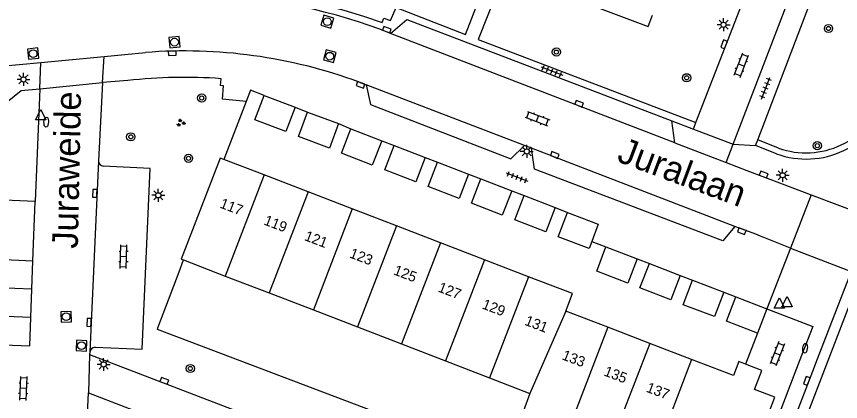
# Model space of a CAD drawing. Extents: x 132994 to 136000, y 393499 to 395512.
# Drawn here: x 134568.3 to 134648.1, y 394300.5 to 394337.8 of the extents above; entities that cross this region are included whole.
import ezdxf

# ---------------------------------------------------------------- set-up
doc = ezdxf.new("R2010")
doc.units = 0
for name, color, linetype in [('gg-afsc-erfafscheiding', 7, 'Continuous'), ('gg-afsc-muur', 7, 'Continuous'), ('gg-anno-huisnummerreeks BGT', 7, 'Continuous'), ('gg-anno-openbare ruimte label', 7, 'Continuous'), ('gg-bbg-bijgebouw', 7, 'Continuous'), ('gg-bbg-hoofdgebouw', 7, 'Continuous'), ('gg-bbg-tussenscheiding', 7, 'Continuous'), ('gg-knt-verharding', 7, 'Continuous'), ('gg-knt-verharding nz', 7, 'Continuous'), ('gt-grn-groengrens', 7, 'Continuous'), ('gt-grn-weggrens', 7, 'Continuous'), ('gt-symb-boom', 7, 'Continuous'), ('gt-symb-brandkraan', 7, 'Continuous'), ('gt-symb-groenvak', 7, 'Continuous'), ('gt-symb-klinker verharding', 7, 'Continuous'), ('gt-symb-kolk', 7, 'Continuous'), ('gt-symb-lichtmast', 7, 'Continuous'), ('gt-symb-rioolschacht', 7, 'Continuous'), ('gt-symb-tegel verharding', 7, 'Continuous'), ('gt-symb-waterafsluiter', 7, 'Continuous')]:
    doc.layers.add(name, color=color, linetype=linetype)

# ---------------------------------------------------------------- blocks, each defined once
blk = doc.blocks.new('gt0-BOOM')
at = {"layer": 'gt-symb-boom'}
for radius in [0.4, 0.2]:
    blk.add_circle((0, 0), radius, dxfattribs=at)
blk = doc.blocks.new('gt0-TEG1')
at = {"layer": 'gt-symb-tegel verharding'}
for p, q in [((-1.125, 0), (1.125, 0)), ((-0.9, -0.25), (-0.9, 0.25)), ((-0.45, -0.25), (-0.45, 0.25)), ((0, -0.25), (0, 0.25)), ((0.45, -0.25), (0.45, 0.25)), ((0.9, -0.25), (0.9, 0.25))]:
    blk.add_line(p, q, dxfattribs=at)
blk = doc.blocks.new('gt0-KOLK')
at = {"layer": 'gt-symb-kolk'}
blk.add_lwpolyline([(0, 0), (0.375, 0), (0.375, 0.4), (-0.375, 0.4), (-0.375, 0), (0, 0)], dxfattribs=at)
blk = doc.blocks.new('gt0-LMAST')
at = {"layer": 'gt-symb-lichtmast'}
for p, q in [((-0.182, 0.173), (-0.447, 0.438)), ((-0.005, 0.246), (-0.005, 0.621)), ((0.172, 0.173), (0.437, 0.438)), ((-0.255, -0.004), (-0.63, -0.004)), ((-0.182, -0.181), (-0.447, -0.446)), ((-0.005, -0.254), (-0.005, -0.629)), ((0.437, -0.446), (0.172, -0.181)), ((0.245, -0.004), (0.62, -0.004))]:
    blk.add_line(p, q, dxfattribs=at)
blk.add_circle((-0.005, -0.004), 0.25, dxfattribs=at)
blk = doc.blocks.new('gt0-RS')
at = {"layer": 'gt-symb-rioolschacht'}
blk.add_lwpolyline([(-0.5, -0.5), (0.5, -0.5), (0.5, 0.5), (-0.5, 0.5)], close=True, dxfattribs=at)
blk.add_circle((0, 0), 0.375, dxfattribs=at)
blk = doc.blocks.new('gt0-KL1')
at = {"layer": 'gt-symb-klinker verharding'}
for p, q in [((-1.15, 0.3), (1.15, 0.3)), ((-1, -0.3), (-1, 0.3)), ((-0.5, 0.3), (-0.5, 0.45)), ((0, -0.3), (0, 0.3)), ((0.5, 0.3), (0.5, 0.45)), ((1, -0.3), (1, 0.3)), ((-1.15, -0.3), (1.15, -0.3)), ((-0.5, -0.45), (-0.5, -0.3)), ((0.5, -0.45), (0.5, -0.3))]:
    blk.add_line(p, q, dxfattribs=at)
blk = doc.blocks.new('gt0-GRVAK')
at = {"layer": 'gt-symb-groenvak'}
for p, q in [((-0.11, 0.189), (-0.228, 0.24)), ((-0.182, 0.153), (0.088, 0.153)), ((-0.091, 0.211), (-0.156, 0.322)), ((-0.047, 0.214), (-0.047, 0.393)), ((-0.004, 0.211), (0.061, 0.322)), ((0.015, 0.189), (0.133, 0.24)), ((0.262, -0.052), (0.197, 0.059)), ((0.305, -0.049), (0.305, 0.13)), ((0.349, -0.052), (0.414, 0.059)), ((-0.245, -0.228), (-0.363, -0.177)), ((-0.318, -0.264), (-0.047, -0.264)), ((-0.226, -0.206), (-0.291, -0.095)), ((-0.183, -0.203), (-0.183, -0.024)), ((-0.139, -0.206), (-0.074, -0.095)), ((-0.12, -0.228), (-0.002, -0.177)), ((0.243, -0.074), (0.125, -0.023)), ((0.17, -0.11), (0.441, -0.11)), ((0.368, -0.074), (0.486, -0.023))]:
    blk.add_line(p, q, dxfattribs=at)
blk = doc.blocks.new('gt0-WAFSL')
at = {"layer": 'gt-symb-waterafsluiter'}
for p, q in [((-0.5, -0.333), (0, 0.667)), ((0, 0.667), (0.5, -0.333)), ((0.5, -0.333), (-0.5, -0.333))]:
    blk.add_line(p, q, dxfattribs=at)
blk = doc.blocks.new('gt0-BR')
at = {"layer": 'gt-symb-brandkraan'}
for centre, radius, start, end in [((-0.244, 0), 0.206, 107.56694, 252.43307), ((0.599, -2.664), 3, 106.89205, 107.56694), ((0, -0.691), 0.938, 73.10799, 106.89205), ((-0.599, -2.664), 3, 72.43309, 73.10799), ((0.244, 0), 0.206, 287.56695, 72.43309), ((0.599, 2.664), 3, 252.43307, 253.10797), ((0, 0.691), 0.938, 253.10797, 286.89206), ((-0.599, 2.664), 3, 286.89206, 287.56695)]:
    blk.add_arc(centre, radius, start, end, dxfattribs=at)

msp = doc.modelspace()

# ---------------------------------------------------------------- linework, layer by layer
at = {"layer": 'gg-afsc-erfafscheiding'}
for p, q in [((134590.571, 394329.561), (134588.395, 394323.943)), ((134582.017, 394307.612), (134584.056, 394313.057))]:
    msp.add_line(p, q, dxfattribs=at)
for points in [[(134592.29, 394330.15), (134590.992, 394330.646), (134590.571, 394329.561)], [(134631.663, 394286.899), (134606.682, 394296.545), (134607.202, 394297.905), (134581.959, 394307.459), (134582.017, 394307.612)]]:
    msp.add_lwpolyline(points, dxfattribs=at)
at = {"layer": 'gg-afsc-muur'}
for p, q in [((134584.056, 394313.057), (134584.494, 394314.207)), ((134640.08, 394307.1), (134638.915, 394304.112))]:
    msp.add_line(p, q, dxfattribs=at)
at = {"layer": 'gg-bbg-bijgebouw'}
for p, q in [((134592.29, 394330.15), (134595.3, 394329)), ((134596.49, 394328.53), (134599.51, 394327.42)), ((134600.69, 394326.92), (134603.69, 394325.76)), ((134604.89, 394325.3), (134607.89, 394324.14)), ((134609.09, 394323.68), (134612.09, 394322.52)), ((134613.28, 394322.07), (134616.28, 394320.91)), ((134617.5, 394320.44), (134620.48, 394319.3)), ((134625.41, 394315.47), (134628.42, 394314.32)), ((134569.809, 394311.375), (134569.913, 394314.128)), ((134629.61, 394313.85), (134632.61, 394312.7)), ((134633.79, 394312.23), (134636.81, 394311.09)), ((134569.704, 394308.623), (134569.809, 394311.375)), ((134638, 394310.62), (134641, 394309.46)), ((134641, 394309.46), (134640.08, 394307.1))]:
    msp.add_line(p, q, dxfattribs=at)
for points in [[(134595.3, 394329), (134594.39, 394326.64), (134591.39, 394327.79), (134592.29, 394330.15)], [(134599.51, 394327.42), (134598.63, 394325.05), (134595.62, 394326.16), (134596.49, 394328.53)], [(134603.69, 394325.76), (134602.78, 394323.4), (134599.78, 394324.56), (134600.69, 394326.92)], [(134607.89, 394324.14), (134606.98, 394321.78), (134603.98, 394322.94), (134604.89, 394325.3)], [(134612.09, 394322.52), (134611.18, 394320.16), (134608.18, 394321.32), (134609.09, 394323.68)], [(134616.28, 394320.91), (134615.37, 394318.55), (134612.37, 394319.71), (134613.28, 394322.07)], [(134620.48, 394319.3), (134619.58, 394316.93), (134616.59, 394318.08), (134617.5, 394320.44)], [(134624.029, 394315.99), (134623.77, 394315.31), (134620.79, 394316.45), (134621.69, 394318.81)], [(134621.69, 394318.81), (134624.67, 394317.67), (134624.029, 394315.99)], [(134628.42, 394314.32), (134627.52, 394311.96), (134624.51, 394313.1), (134625.41, 394315.47)], [(134632.61, 394312.7), (134631.7, 394310.34), (134628.7, 394311.49), (134629.61, 394313.85)], [(134636.81, 394311.09), (134635.92, 394308.72), (134632.9, 394309.86), (134633.79, 394312.23)], [(134640.08, 394307.1), (134637.09, 394308.26), (134638, 394310.62)], [(134563.713, 394306.095), (134569.6, 394305.87), (134569.704, 394308.623)]]:
    msp.add_lwpolyline(points, dxfattribs=at)
at = {"layer": 'gg-bbg-hoofdgebouw'}
for p, q in [((134592.307, 394322.437), (134588.395, 394323.943)), ((134596.574, 394320.795), (134592.307, 394322.437)), ((134600.842, 394319.153), (134596.574, 394320.795)), ((134569.913, 394314.128), (134570.13, 394319.86)), ((134605.109, 394317.51), (134600.842, 394319.153)), ((134609.376, 394315.868), (134605.109, 394317.51)), ((134613.643, 394314.226), (134609.376, 394315.868)), ((134584.494, 394314.207), (134588.539, 394312.647)), ((134617.911, 394312.583), (134613.643, 394314.226)), ((134588.539, 394312.647), (134592.805, 394311.002)), ((134592.805, 394311.002), (134597.071, 394309.357)), ((134597.071, 394309.357), (134601.338, 394307.711)), ((134625.582, 394307.678), (134621.52, 394309.24)), ((134601.338, 394307.711), (134605.604, 394306.066)), ((134629.645, 394306.115), (134625.582, 394307.678)), ((134605.604, 394306.066), (134609.87, 394304.421)), ((134633.706, 394304.553), (134629.645, 394306.115)), ((134609.87, 394304.421), (134614.136, 394302.776)), ((134614.136, 394302.776), (134618.04, 394301.27))]:
    msp.add_line(p, q, dxfattribs=at)
for points in [[(134570.13, 394319.86), (134564.13, 394320.12), (134564.29, 394324.39), (134558.26, 394324.618)], [(134588.395, 394323.943), (134588.04, 394324.08), (134584.28, 394314.29), (134584.494, 394314.207)], [(134621.52, 394309.24), (134622.18, 394310.94), (134617.911, 394312.583)], [(134638.915, 394304.112), (134638.27, 394304.36), (134637.77, 394302.99), (134633.706, 394304.553)], [(134639.15, 394294.04), (134641.78, 394300.9), (134639.8, 394301.66), (134640.51, 394303.5), (134638.915, 394304.112)], [(134618.04, 394301.27), (134617.42, 394299.59), (134621.821, 394297.9)]]:
    msp.add_lwpolyline(points, dxfattribs=at)
at = {"layer": 'gg-bbg-tussenscheiding'}
for p, q in [((134592.307, 394322.437), (134588.539, 394312.647)), ((134596.574, 394320.795), (134592.805, 394311.002)), ((134600.842, 394319.153), (134597.071, 394309.357)), ((134605.109, 394317.51), (134601.338, 394307.711)), ((134609.376, 394315.868), (134605.604, 394306.066)), ((134564.042, 394314.364), (134569.913, 394314.128)), ((134613.643, 394314.226), (134609.87, 394304.421)), ((134617.911, 394312.583), (134614.136, 394302.776)), ((134569.809, 394311.375), (134563.934, 394311.606)), ((134569.704, 394308.623), (134563.826, 394308.854)), ((134621.52, 394309.24), (134618.04, 394301.27)), ((134625.582, 394307.678), (134621.821, 394297.9)), ((134629.645, 394306.115), (134625.884, 394296.339)), ((134633.706, 394304.553), (134629.947, 394294.779))]:
    msp.add_line(p, q, dxfattribs=at)
at = {"layer": 'gg-knt-verharding'}
for p, q in [((134634.126, 394327.536), (134639.96, 394342.56)), ((134637.73, 394325.42), (134643.81, 394341.32)), ((134640.105, 394325.85), (134645.873, 394340.905)), ((134576.797, 394333.929), (134580.8, 394334.31)), ((134566.268, 394332.927), (134570.673, 394333.346)), ((134570.673, 394333.346), (134576.797, 394333.929)), ((134570.57, 394330.78), (134576.66, 394331.39)), ((134576.66, 394331.39), (134576.25, 394323.81)), ((134579.102, 394331.59), (134576.66, 394331.39)), ((134601.446, 394331.461), (134602.176, 394331.181)), ((134570.57, 394330.78), (134570.13, 394319.86)), ((134595.3, 394329), (134596.49, 394328.53)), ((134631.779, 394327.697), (134633.877, 394326.894)), ((134632.095, 394325.551), (134631.779, 394327.697)), ((134599.51, 394327.42), (134600.69, 394326.92)), ((134633.877, 394326.894), (134634.126, 394327.536)), ((134633.877, 394326.894), (134637.73, 394325.42)), ((134603.69, 394325.76), (134604.89, 394325.3)), ((134632.095, 394325.551), (134637.054, 394323.654)), ((134639.89, 394325.29), (134640.105, 394325.85)), ((134618.194, 394325.026), (134617.518, 394325.285)), ((134641.93, 394324.48), (134639.89, 394325.29)), ((134607.89, 394324.14), (134609.09, 394323.68)), ((134637.054, 394323.654), (134639.06, 394322.886)), ((134612.09, 394322.52), (134613.28, 394322.07)), ((134639.06, 394322.886), (134642.466, 394321.595)), ((134642.466, 394321.595), (134645.287, 394320.525)), ((134616.28, 394320.91), (134617.5, 394320.44)), ((134645.287, 394320.525), (134643.288, 394315.341)), ((134620.48, 394319.3), (134621.69, 394318.81)), ((134639.909, 394316.709), (134637.904, 394317.453)), ((134640.383, 394316.517), (134639.909, 394316.709)), ((134643.288, 394315.341), (134640.383, 394316.517)), ((134624.029, 394315.99), (134625.41, 394315.47)), ((134628.42, 394314.32), (134629.61, 394313.85)), ((134632.61, 394312.7), (134633.79, 394312.23)), ((134649.148, 394313.098), (134645.874, 394304.588)), ((134636.81, 394311.09), (134638, 394310.62)), ((134575.4, 394305.05), (134575.29, 394301.33)), ((134575.409, 394305.27), (134575.4, 394305.05)), ((134575.4, 394305.05), (134607.511, 394292.727)), ((134645.874, 394304.588), (134645.414, 394303.394)), ((134644.13, 394304.36), (134637.612, 394287.427)), ((134645.414, 394303.394), (134634.1, 394273.988)), ((134575.133, 394297.855), (134575.29, 394301.33)), ((134575.29, 394301.33), (134584.872, 394297.645))]:
    msp.add_line(p, q, dxfattribs=at)
for points in [[(134597.515, 394339.101), (134600.011, 394338.417), (134601.932, 394337.818), (134603.733, 394337.216), (134603.891, 394337.64), (134604.545, 394337.402), (134605.084, 394338.669), (134611.792, 394336.058), (134614.407, 394342.824)], [(134615.698, 394342.346), (134613.043, 394335.584), (134634.126, 394327.536)], [(134615.698, 394342.346), (134619.443, 394340.959), (134619.34, 394340.681), (134629.501, 394336.813), (134629.93, 394337.92)], [(134604.55, 394336.163), (134606.13, 394337.51), (134631.779, 394327.697)], [(134590.571, 394329.561), (134588.26, 394329.8), (134588.36, 394331.09), (134588.09, 394331.11), (134588.13, 394331.77)], [(134602.176, 394331.181), (134602.59, 394329.256), (134616.209, 394324.008), (134617.518, 394325.285)], [(134509.783, 394330.25), (134559.21, 394328.27), (134562.8, 394328.29), (134566.19, 394328.56), (134568.77, 394330.61), (134570.57, 394330.78)], [(134637.904, 394317.453), (134636.739, 394316.069), (134618.477, 394323.014), (134618.194, 394325.026)], [(134575.931, 394305.747), (134580.479, 394305.541), (134581.275, 394323.082), (134576.727, 394323.288)], [(134641, 394309.46), (134645.432, 394307.742), (134644.13, 394304.36)]]:
    msp.add_lwpolyline(points, dxfattribs=at)
for centre, radius, start, end in [((134584.824, 394285.976), 53.925, 68.5423, 87.28277), ((134584.603, 394285.636), 48.822, 69.81901, 94.46741), ((134584.581, 394283.269), 48.63, 85.81512, 96.4693), ((134644.797, 394332.456), 8.476, 250.22981, 340.92404), ((134576.818, 394323.851), 0.57, 184.07616, 260.76555), ((134575.974, 394305.175), 0.573, 94.34541, 170.49629)]:
    msp.add_arc(centre, radius, start, end, dxfattribs=at)
at = {"layer": 'gg-knt-verharding nz'}
for p, q in [((134632.095, 394325.551), (134604.55, 394336.163)), ((134617.518, 394325.285), (134602.176, 394331.181)), ((134637.904, 394317.453), (134618.194, 394325.026)), ((134576.25, 394323.81), (134575.409, 394305.27))]:
    msp.add_line(p, q, dxfattribs=at)
msp.add_lwpolyline([(134653.44, 394321.478), (134639.689, 394285.674), (134629.223, 394258.341), (134619.402, 394233.172), (134616.764, 394226.471)], dxfattribs=at)
at = {"layer": 'gt-grn-groengrens'}
msp.add_line((134642.133, 394325.045), (134640.105, 394325.85), dxfattribs=at)
msp.add_arc((134644.797, 394332.456), 7.876, 250.2286, 340.92102, dxfattribs=at)
at = {"layer": 'gt-grn-weggrens'}
for p, q in [((134570.57, 394330.78), (134570.673, 394333.346)), ((134576.66, 394331.39), (134576.797, 394333.929)), ((134637.054, 394323.654), (134637.73, 394325.42)), ((134637.73, 394325.42), (134639.89, 394325.29)), ((134645.287, 394320.525), (134651.143, 394318.284)), ((134643.288, 394315.341), (134641, 394309.46)), ((134643.288, 394315.341), (134649.148, 394313.098))]:
    msp.add_line(p, q, dxfattribs=at)

# ---------------------------------------------------------------- block references
at = {"layer": 'gt-symb-boom'}
for p in [(134646.965, 394336.636), (134620.61, 394334.35), (134633.221, 394331.856), (134586.258, 394329.903), (134579.387, 394326.135), (134645.876, 394325.279), (134584.975, 394324.046), (134585.148, 394303.681)]:
    msp.add_blockref('gt0-BOOM', p, dxfattribs=at)
at = {"layer": 'gt-symb-brandkraan'}
for p, rotation in [((134571.193, 394327.562), 86.90594194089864), ((134644.697, 394305.644), 80.97080115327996)]:
    msp.add_blockref('gt0-BR', p, dxfattribs=dict(at, rotation=rotation))
at = {"layer": 'gt-symb-groenvak'}
msp.add_blockref('gt0-GRVAK', (134584.22, 394327.497), dxfattribs=at)
at = {"layer": 'gt-symb-klinker verharding'}
for p, rotation in [((134638.523, 394333.082), 69.08179501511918), ((134618.779, 394327.901), -21.04574081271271), ((134578.683, 394314.521), 88.22439947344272), ((134642.007, 394305.109), -110.97171056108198), ((134568.995, 394301.758), 87.82163117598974)]:
    msp.add_blockref('gt0-KL1', p, dxfattribs=dict(at, rotation=rotation))
at = {"layer": 'gt-symb-kolk'}
for p, rotation in [((134604.113, 394336.334), -21.04574081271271), ((134637.034, 394335.029), 68.8266684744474), ((134583.397, 394334.442), -178.68242937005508), ((134601.711, 394331.359), 159.15573557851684), ((134622.729, 394329.16), -21.04574081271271), ((134620.381, 394324.188), -21.461063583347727), ((134640.613, 394322.302), -20.790725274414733), ((134576.103, 394320.649), 87.47809205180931), ((134638.627, 394317.179), 159.62510008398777), ((134575.536, 394308.14), 87.24916520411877), ((134582.565, 394302.3), -20.995218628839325), ((134645.044, 394302.42), 69.02828943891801)]:
    msp.add_blockref('gt0-KOLK', p, dxfattribs=dict(at, rotation=rotation))
at = {"layer": 'gt-symb-lichtmast'}
for p in [(134636.805, 394337.001), (134568.997, 394331.702), (134617.739, 394324.724), (134642.528, 394322.416), (134582.058, 394320.472), (134576.762, 394304.079)]:
    msp.add_blockref('gt0-LMAST', p, dxfattribs=at)
at = {"layer": 'gt-symb-rioolschacht'}
for p, rotation in [((134598.422, 394337.298), 164.44827510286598), ((134583.62, 394335.31), -174.37493990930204), ((134569.927, 394334.199), -174.20389934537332), ((134598.659, 394333.948), 164.7549296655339), ((134573.123, 394308.702), 92.17836882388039), ((134574.613, 394305.896), 87.87890360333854)]:
    msp.add_blockref('gt0-RS', p, dxfattribs=dict(at, rotation=rotation))
at = {"layer": 'gt-symb-tegel verharding'}
for p, rotation in [((134620.172, 394332.506), -20.918204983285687), ((134640.882, 394330.849), 69.08179501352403), ((134616.788, 394322.234), -21.04574081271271)]:
    msp.add_blockref('gt0-TEG1', p, dxfattribs=dict(at, rotation=rotation))
at = {"layer": 'gt-symb-waterafsluiter'}
for p in [(134570.663, 394328.114), (134642.203, 394309.853), (134642.944, 394309.995)]:
    msp.add_blockref('gt0-WAFSL', p, dxfattribs=at)

# ---------------------------------------------------------------- texts
at = {"layer": 'gg-anno-huisnummerreeks BGT'}
for s, p in [('117', (134587.935, 394319.297)), ('119', (134592.198, 394317.656)), ('121', (134596.128, 394316.144)), ('123', (134600.495, 394314.463)), ('125', (134604.762, 394312.82)), ('127', (134609.067, 394311.164)), ('129', (134613.33, 394309.523)), ('131', (134617.465, 394307.932)), ('133', (134621.072, 394304.59)), ('135', (134625.134, 394303.028)), ('137', (134629.234, 394301.451))]:
    msp.add_text(s, height=1, rotation=339, dxfattribs=at).set_placement(p)
at = {"layer": 'gg-anno-openbare ruimte label'}
for s, rotation, p in [('Juraweide', 88.8, (134574.253, 394315.276)), ('Juralaan', 339.5, (134626.366, 394323.796))]:
    msp.add_text(s, height=2.5, rotation=rotation, dxfattribs=at).set_placement(p)

doc.saveas('drawing.dxf')
